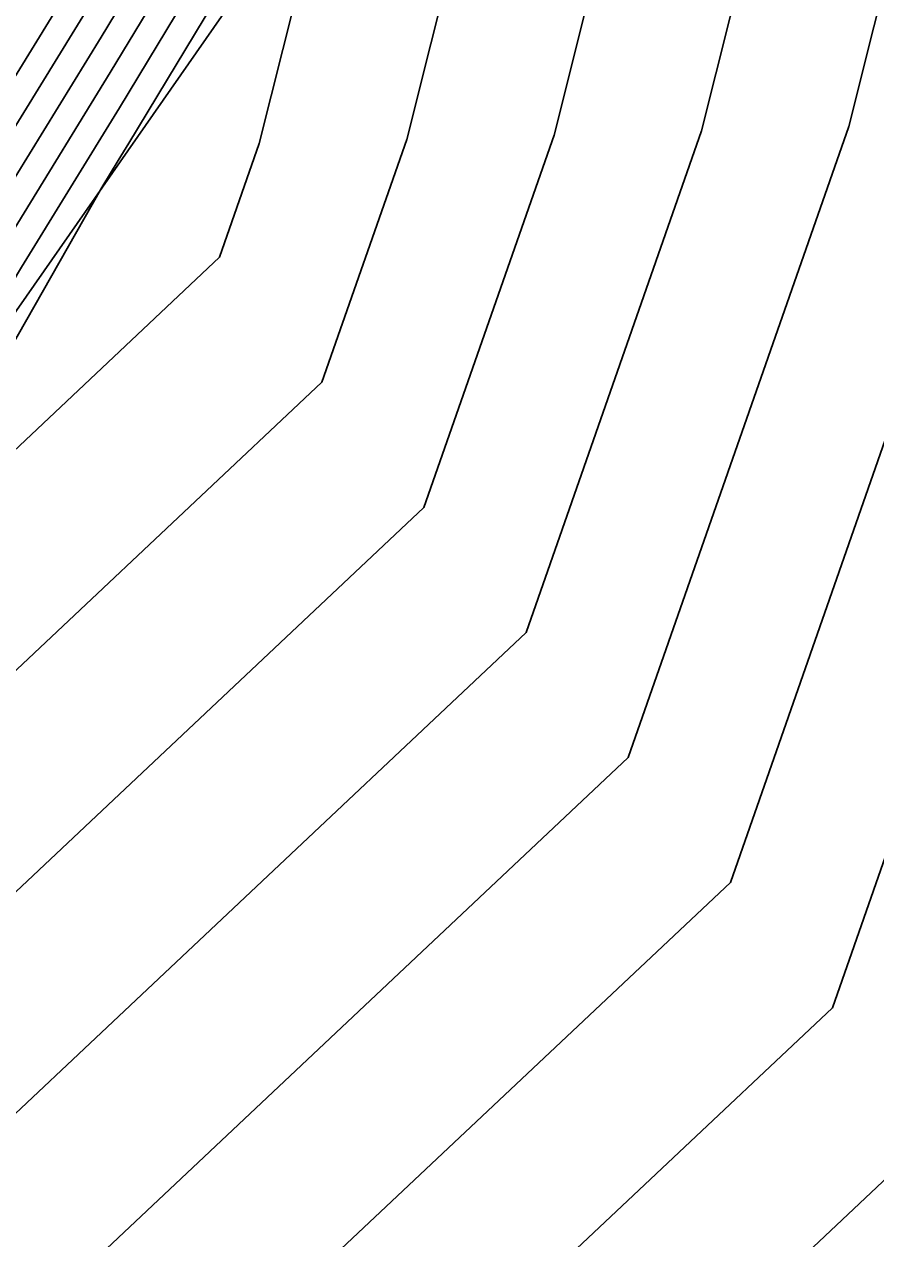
# Model space of a CAD drawing. Extents: x 2188792 to 2191981, y 386090 to 389710.
# Drawn here: x 2190467.68 to 2190488, y 387988.09 to 388017.08 of the extents above; entities that cross this region are included whole.
import ezdxf

# ---------------------------------------------------------------- set-up
doc = ezdxf.new("R2010")
doc.units = 0
for name, color, linetype in [('DTM Contours Major', 7, 'Continuous'), ('DTM Contours Minor', 7, 'Continuous'), ('Exist DTM Breakline Underwater', 7, 'Continuous')]:
    doc.layers.add(name, color=color, linetype=linetype)

msp = doc.modelspace()

# ---------------------------------------------------------------- linework, layer by layer
at = {"layer": 'DTM Contours Major'}
for points in [[(2190422.481, 387951.95), (2190429.043, 387959.796), (2190436.952, 387971.104), (2190447.268, 387983.841), (2190451.88, 387990.273), (2190453.329, 387992.604), (2190458.4, 388001.094), (2190469.074, 388018.453), (2190471.164, 388021.914), (2190472.841, 388023.729), (2190485.612, 388037.553), (2190489.125, 388042.462)], [(2190497.973, 388041.28), (2190480.347, 388027.839), (2190474.998, 388022.049), (2190474.699, 388021.725), (2190470.178, 388014.242), (2190469.923, 388013.827), (2190469.537, 388013.181), (2190456.075, 387989.503), (2190456.011, 387989.152), (2190454.465, 387986.205), (2190449.75, 387979.545), (2190447.138, 387974.53), (2190444.808, 387967.319), (2190439.661, 387959.791), (2190437.395, 387955.321), (2190436.204, 387951.692)], [(2190488.559, 388019.406), (2190487.363, 388014.639), (2190482.097, 387999.576), (2190469.24, 387987.469), (2190459.271, 387985.905), (2190459.158, 387985.42), (2190457.232, 387981.697), (2190453.377, 387974.086), (2190452.348, 387971.951), (2190451.731, 387970.889), (2190448.367, 387962.834), (2190447.196, 387960.718), (2190444.402, 387955.879), (2190441.464, 387954.143), (2190439.711, 387951.837)]]:
    msp.add_lwpolyline(points, dxfattribs=at)
at = {"layer": 'DTM Contours Minor'}
for points in [[(2190493.741, 388044.748), (2190473.704, 388023.057), (2190472.578, 388021.838), (2190469.515, 388016.769), (2190463.009, 388006.187), (2190453.171, 387989.714), (2190453.071, 387989.537), (2190453.07, 387989.535), (2190453.059, 387989.513), (2190444.167, 387976.953), (2190443.916, 387976.471), (2190443.692, 387975.777), (2190428.917, 387954.168), (2190428.405, 387953.157)], [(2190496.57, 388042.449), (2190484.836, 388033.501), (2190474.567, 388022.385), (2190473.992, 388021.763), (2190469.957, 388015.085), (2190467.618, 388011.28), (2190464.082, 388005.358), (2190455.073, 387989.514), (2190455.031, 387989.28), (2190453.996, 387987.308), (2190447.889, 387978.681), (2190446.064, 387975.177), (2190444.436, 387970.139), (2190436.08, 387957.917), (2190434.398, 387954.599), (2190433.515, 387951.907)], [(2190426.137, 387953.324), (2190440.891, 387974.42), (2190445.069, 387979.579), (2190452.471, 387989.901), (2190453.187, 387991.053), (2190460.704, 388003.64), (2190469.294, 388017.611), (2190471.871, 388021.876), (2190473.273, 388023.393), (2190489.677, 388041.151)], [(2190499.249, 388039.589), (2190478.901, 388024.497), (2190475.858, 388022.176), (2190475.429, 388021.713), (2190475.406, 388021.687), (2190474.992, 388021.003), (2190473.292, 388014.229), (2190472.345, 388011.519), (2190466.437, 388005.956), (2190457.076, 387989.491), (2190456.991, 387989.025), (2190454.934, 387985.103), (2190451.611, 387980.409), (2190448.212, 387973.883), (2190445.18, 387964.5), (2190443.242, 387961.666), (2190440.392, 387956.042), (2190439.875, 387954.468), (2190437.712, 387951.622)], [(2190489.325, 388039.164), (2190474.135, 388022.721), (2190473.285, 388021.801), (2190469.736, 388015.927), (2190465.314, 388008.734), (2190458.626, 387997.536), (2190454.072, 387989.526), (2190454.05, 387989.407), (2190453.527, 387988.41), (2190446.028, 387977.817), (2190444.99, 387975.824), (2190444.064, 387972.958), (2190432.498, 387956.042), (2190431.401, 387953.878)], [(2190500.399, 388037.378), (2190478.522, 388021.152), (2190476.81, 388014.331), (2190474.783, 388008.533), (2190462.143, 387996.63), (2190458.077, 387989.48), (2190457.971, 387988.897), (2190455.402, 387984), (2190453.472, 387981.273), (2190449.286, 387973.236), (2190446.476, 387964.539), (2190445.75, 387962.802), (2190445.614, 387962.555), (2190441.953, 387956.214), (2190441.424, 387955.902), (2190438.212, 387951.676)], [(2190501.55, 388035.168), (2190481.868, 388020.57), (2190480.327, 388014.434), (2190477.221, 388005.547), (2190459.927, 387989.262), (2190458.89, 387989.1), (2190458.718, 387988.358), (2190457.5, 387986.003), (2190455.871, 387982.897), (2190455.332, 387982.137), (2190450.361, 387972.589), (2190449.18, 387968.935), (2190446.623, 387962.812), (2190446.141, 387961.943), (2190442.769, 387956.102), (2190441.437, 387955.316), (2190438.712, 387951.729)], [(2190502.7, 388032.957), (2190485.214, 388019.988), (2190483.845, 388014.536), (2190479.659, 388002.562), (2190464.584, 387988.366), (2190459.08, 387987.502), (2190458.938, 387986.889), (2190456.501, 387982.177), (2190451.622, 387972.544), (2190451.4, 387972.084), (2190451.267, 387971.854), (2190447.495, 387962.823), (2190446.669, 387961.33), (2190443.586, 387955.99), (2190441.451, 387954.729), (2190439.212, 387951.783)], [(2190502.008, 387952.657), (2190502.79, 387954.169), (2190502.115, 387976.844), (2190501.293, 387981.279), (2190500.111, 387983.733), (2190512.989, 388008.869), (2190516.522, 388013.011), (2190525.534, 388026.819), (2190507.988, 388024.625), (2190507.301, 388024.115), (2190498.597, 388017.66), (2190497.916, 388014.946), (2190489.411, 387990.618), (2190483.209, 387984.778), (2190459.841, 387981.112), (2190459.818, 387981.014), (2190459.427, 387980.257), (2190458.643, 387978.709), (2190455.194, 387971.554), (2190453.125, 387967.993), (2190450.983, 387962.866), (2190448.779, 387958.881), (2190446.852, 387955.543), (2190441.505, 387952.384)], [(2190494.398, 388014.844), (2190486.973, 387993.604), (2190478.553, 387985.675), (2190459.651, 387982.71), (2190459.598, 387982.483), (2190458.695, 387980.737), (2190456.888, 387977.168), (2190454.245, 387971.687), (2190452.661, 387968.959), (2190450.111, 387962.855), (2190448.252, 387959.493), (2190446.035, 387955.655), (2190441.491, 387952.97)], [(2190490.881, 388014.741), (2190484.535, 387996.59), (2190473.896, 387986.572), (2190459.461, 387984.307), (2190459.378, 387983.951), (2190457.964, 387981.217), (2190455.133, 387975.627), (2190453.297, 387971.819), (2190452.196, 387969.924), (2190449.239, 387962.844), (2190447.724, 387960.106), (2190445.219, 387955.767), (2190441.478, 387953.557)]]:
    msp.add_lwpolyline(points, dxfattribs=at)
at = {"layer": 'Exist DTM Breakline Underwater'}
msp.add_lwpolyline([(2190403.852, 387962.269), (2190405.765, 387954.298), (2190422.122, 387935.582), (2190430.948, 387946.046), (2190425.778, 387952.525), (2190453.048, 387989.538), (2190475.467, 388021.684), (2190500.611, 388042.284), (2190524.98, 388062.012), (2190552.315, 388088.059), (2190559.067, 388087.393), (2190562.19, 388079.996), (2190548.779, 388046.325), (2190540.282, 388024.168), (2190543.79, 388012.849), (2190529.646, 388006.42), (2190516.3, 387989.822), (2190521.271, 387977.367), (2190531.94, 387980.069)], dxfattribs=at)

doc.saveas('drawing.dxf')
